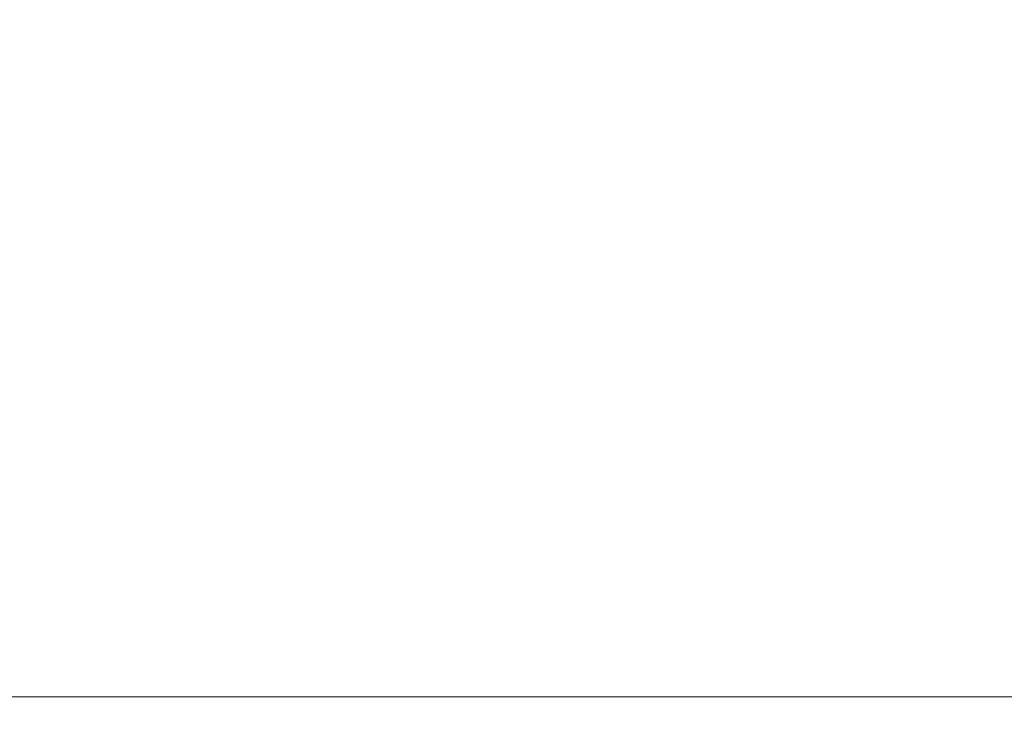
# Model space of a CAD drawing. Header units: millimetres. Extents: x -2233 to 65662, y -50530 to 6847.
# Tile 668 of 802: x 26545 to 30083, y -2545 to -68. Entities that reach past the tile are written whole.
import ezdxf

# ---------------------------------------------------------------- set-up
doc = ezdxf.new("R2010")
doc.units = ezdxf.units.MM
doc.layers.add('COTAS_P', color=1, linetype='Continuous', lineweight=0)
doc.dimstyles.new('R19_100', dxfattribs={"dimtxt": 250, "dimasz": 150, "dimexe": 150, "dimexo": 80, "dimgap": 100, "dimtad": 1, "dimtih": 1, "dimtoh": 1, "dimdsep": 46, "dimcen": 0.09, "dimadec": 0, "dimazin": 0, "dimtfac": 1, "dimtdec": 4, "dimtofl": 0, "dimtmove": 0, "dimatfit": 3, "dimfxl": 1, "dimtolj": 1, "dimtzin": 0, "dimarcsym": 0})

# ---------------------------------------------------------------- blocks, each defined once
blk = doc.blocks.new('DIM_R32_26')
at = {"layer": 'COTAS_P'}
for p, q in [((112.7, 0), (112.7, -2500)), ((65298.1, 0), (65298.1, -2500)), ((112.7, -2500), (262.7, -2455)), ((65298.1, -2500), (65148.1, -2455)), ((112.7, -2500), (65298.1, -2500)), ((112.7, -2500), (262.7, -2545)), ((65298.1, -2500), (65148.1, -2545))]:
    blk.add_line(p, q, dxfattribs=at)
blk.add_text('65185.39 P', height=250, dxfattribs=at).set_placement((32705.4, -2400))

msp = doc.modelspace()

# ---------------------------------------------------------------- dimensions: what is measured, and where the dimension line sits
at = {"layer": 'COTAS_P'}
dim = msp.add_aligned_dim(p1=(112.7, 0), p2=(65298.0949, 0), distance=-2500, text='<> P', dimstyle='R19_100', dxfattribs=at)
dim.commit()
dim.dimension.update_dxf_attribs({"geometry": 'DIM_R32_26', "text_midpoint": (32705.3975, -2500)})

doc.saveas('drawing.dxf')
